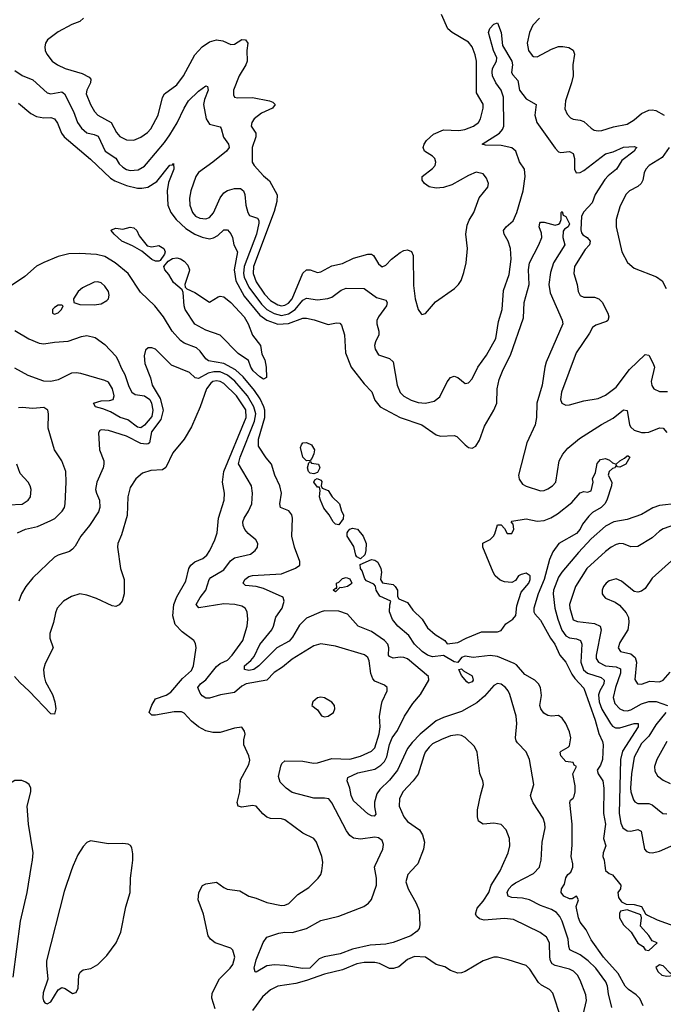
# Model space of a CAD drawing. Header units: inches. Extents: x 1682530 to 1839546, y 640742 to 791647.
# Tile 789 of 923: x 1754837 to 1758411, y 759229 to 764701. Entities that reach past the tile are written whole.
import ezdxf

# ---------------------------------------------------------------- set-up
doc = ezdxf.new("R2010")
doc.units = ezdxf.units.IN
doc.header["$MEASUREMENT"] = 0
doc.layers.add('B7755', color=7, linetype='Continuous')
doc.layers.add('B7756', color=7, linetype='Continuous')

msp = doc.modelspace()

# ---------------------------------------------------------------- linework, layer by layer
at = {"layer": 'B7755', "color": 5}
for points, elevation in [([(1754800.4, 759379.6), (1754841, 759690), (1754877.5, 759850), (1754903, 760000)], 720), ([(1755133.8, 760000), (1755123.5, 759976.5), (1755083.6, 759856.4), (1754986.3, 759470), (1754984.6, 759444.6), (1754992.6, 759367.4), (1754967.6, 759292.4), (1754965.4, 759265.4), (1754968.2, 759248.2), (1754976.7, 759236.7), (1754990, 759230.3), (1755010, 759242.4), (1755050, 759308.2), (1755070, 759321.1), (1755090, 759317), (1755130, 759288.8), (1755150, 759294.4), (1755161.8, 759318.2), (1755165.3, 759390), (1755173.4, 759406.6), (1755190, 759419.6), (1755232.4, 759427.6), (1755269.8, 759450.2), (1755320.9, 759499.1), (1755372.8, 759570), (1755399.1, 759630), (1755425.4, 759770), (1755449.8, 759850), (1755451.6, 759930), (1755460.8, 760000)], 720), ([(1755923, 759203), (1755903.4, 759263.4), (1755906.3, 759290), (1755946, 759370), (1756006.4, 759430), (1756019.8, 759450), (1756030.8, 759490), (1756021, 759530), (1756010, 759541), (1755922.9, 759570), (1755895.8, 759590), (1755883.1, 759610), (1755857.7, 759730), (1755827.7, 759810), (1755830.9, 759849.1), (1755851.1, 759888.9), (1755870, 759898.7), (1755930, 759907.4), (1755970, 759877.3), (1755988.6, 759868.6), (1756058.4, 759858.4), (1756110, 759829.2), (1756150, 759819), (1756210, 759795.2), (1756290, 759777.8), (1756310, 759779.7), (1756332, 759788), (1756380.5, 759839.5), (1756442, 759878), (1756494.5, 759930), (1756509.5, 759950), (1756515.6, 759970), (1756518.6, 760000)], 680), ([(1757038.5, 760000), (1756992.3, 759950), (1756982, 759910), (1756994.7, 759870), (1757038.5, 759790), (1757055, 759750), (1757058.6, 759670), (1757055.2, 759650), (1757045, 759635), (1757008.4, 759610), (1756910, 759571.2), (1756870, 759563.6), (1756783.1, 759556.9), (1756684.2, 759535.8), (1756616.3, 759510), (1756527, 759493), (1756499.4, 759480.6), (1756448.5, 759430), (1756406.8, 759426.8), (1756310, 759443.9), (1756251.3, 759448.7), (1756210, 759441.6), (1756150, 759408), (1756144, 759410), (1756139.7, 759430), (1756150, 759476.3), (1756188.7, 759571.3), (1756210, 759602.3), (1756275.2, 759624.8), (1756310, 759630.1), (1756350, 759627), (1756430, 759649.4), (1756510, 759695), (1756610, 759717.7), (1756747.2, 759772.8), (1756773, 759790), (1756790, 759810.5), (1756819.1, 759890), (1756818.9, 759930), (1756806.6, 759990), (1756811.4, 760000)], 660), ([(1757946.9, 759090), (1757985.4, 759250), (1757981.1, 759281.1), (1757950, 759362.4), (1757934.2, 759390), (1757912.3, 759412.3), (1757890, 759424.2), (1757810, 759444.3), (1757793.9, 759453.9), (1757784.3, 759470), (1757780.7, 759490), (1757779.8, 759570), (1757761.7, 759601.8), (1757727.4, 759627.4), (1757579.2, 759699.2), (1757530, 759704.9), (1757416.1, 759696.1), (1757390, 759702.8), (1757376, 759716), (1757369, 759730), (1757376.8, 759763.2), (1757410, 759801.5), (1757442.1, 759850), (1757456.1, 759890), (1757505.8, 759970), (1757519, 760000)], 660), ([(1758125.8, 759210), (1758106.4, 759286.4), (1758101.6, 759330), (1758092.6, 759352.6), (1758036.1, 759430), (1757994.3, 759470), (1757950, 759503.4), (1757892.1, 759532.1), (1757885.9, 759550), (1757883, 759590), (1757850, 759689.8), (1757837, 759717), (1757818.1, 759738.1), (1757790, 759755.5), (1757730, 759777.3), (1757668.4, 759810), (1757630, 759819.1), (1757570, 759822.7), (1757549.8, 759830), (1757544.9, 759850), (1757554.2, 759870), (1757572.7, 759890), (1757590, 759903.1), (1757690, 759954.8), (1757723.2, 759990), (1757725.5, 760000)], 640), ([(1758300.1, 759220.1), (1758281.3, 759261.3), (1758261, 759281), (1758217.7, 759310), (1758199.3, 759330), (1758159.8, 759399.8), (1758078.7, 759490), (1758010, 759586.6), (1757982.7, 759642.7), (1757950, 759686), (1757939.7, 759710), (1757927.3, 759772.8), (1757940.9, 759810), (1757930, 759829), (1757904.9, 759815.1), (1757890, 759814), (1757859.7, 759830), (1757843.6, 759850), (1757846, 759870), (1757862.9, 759897.1), (1757870, 759931), (1757880.9, 759950), (1757896.9, 759963.1), (1757908.4, 759990), (1757909.1, 760000)], 620), ([(1758086.2, 760000), (1758090, 759973), (1758110, 759956.4), (1758130, 759947.3), (1758176.3, 759890), (1758173.4, 759870), (1758159.3, 759850), (1758162.9, 759822.9), (1758178.5, 759798.6), (1758204.9, 759784.9), (1758250, 759783.1), (1758290, 759772), (1758312.1, 759732.1), (1758323.6, 759723.6), (1758377.2, 759697.2), (1758494.9, 759654.9)], 620), ([(1757843.8, 759150), (1757797.2, 759290), (1757779.7, 759310), (1757735, 759335), (1757717.8, 759350), (1757670, 759424), (1757650, 759443.5), (1757550, 759476.1), (1757490.3, 759489.7), (1757470, 759489.7), (1757410, 759471.1), (1757310, 759411.6), (1757290, 759403.6), (1757270, 759402.4), (1757230, 759415.8), (1757197.6, 759437.6), (1757149.9, 759449.9), (1757090, 759491.1), (1757030, 759494.5), (1756990, 759476.8), (1756942.3, 759437.7), (1756913.1, 759426.9), (1756890, 759428.4), (1756835, 759455), (1756810, 759461.6), (1756750, 759461.5), (1756710, 759454.1), (1756630, 759420.7), (1756530, 759395.4), (1756430, 759360.3), (1756370, 759345), (1756270, 759329.8), (1756230, 759309.8), (1756185.8, 759270), (1756130, 759194.3)], 680)]:
    msp.add_lwpolyline(points, dxfattribs=dict(at, elevation=elevation))
at = {"layer": 'B7755', "color": 5, "elevation": 620}
for points in [[(1758210, 759754.5), (1758173.3, 759746.7), (1758167.4, 759732.6), (1758168.7, 759710), (1758190, 759670.2), (1758232.4, 759630), (1758270, 759569.2), (1758299.1, 759550), (1758310, 759531), (1758330, 759527.3), (1758378, 759570), (1758350, 759581.2), (1758331.7, 759611.7), (1758283.8, 759663.8), (1758289.6, 759709.6), (1758286.8, 759726.8)], [(1758390, 759447.3), (1758370, 759433.2), (1758381.8, 759410), (1758403.6, 759390), (1758430, 759384.7), (1758450, 759387.2), (1758468, 759390), (1758450, 759402), (1758410, 759442)]]:
    msp.add_lwpolyline(points, close=True, dxfattribs=at)
at = {"layer": 'B7756', "color": 5}
for points, elevation in [([(1755190.3, 764710), (1755170, 764691.3), (1755125.7, 764674.3), (1755050, 764634.5), (1754991.8, 764590), (1754979.6, 764570), (1754975.6, 764550), (1754978.3, 764530), (1754987.7, 764510), (1755016.5, 764470), (1755046.4, 764450), (1755090.1, 764430.1), (1755182.8, 764402.8), (1755222, 764382), (1755231.3, 764370), (1755230.2, 764350), (1755210.2, 764310), (1755206.5, 764290), (1755230, 764230.3), (1755252.8, 764190), (1755270.2, 764170), (1755344.6, 764130), (1755373.4, 764073.4), (1755391.9, 764051.9), (1755430, 764034.3), (1755470, 764031.8), (1755510, 764047.7), (1755546.4, 764073.6), (1755565.8, 764094.2), (1755605.8, 764170), (1755630.5, 764269.5), (1755641.2, 764290), (1755710, 764338.5), (1755746, 764390), (1755810, 764505.8), (1755850, 764550.2), (1755890, 764579), (1755930, 764590.1), (1755964, 764584), (1756010, 764563.6), (1756030, 764565.8), (1756070, 764590.2), (1756090, 764588.5), (1756103.6, 764570), (1756098.3, 764530), (1756099.3, 764470), (1756092.1, 764450), (1756056.1, 764390), (1756024.9, 764310), (1756023.2, 764283.2), (1756030.3, 764270.3), (1756046.5, 764266.5), (1756130, 764267.8), (1756224, 764250), (1756242.8, 764242.8), (1756255.6, 764230), (1756240.3, 764210), (1756178.9, 764181.1), (1756138, 764150), (1756125.4, 764130), (1756122.8, 764110), (1756147.3, 764070), (1756148.6, 764050), (1756127.7, 763990), (1756127.6, 763910), (1756138.3, 763890), (1756190, 763833.6), (1756224.7, 763804.7), (1756267.4, 763727.4), (1756264.4, 763690), (1756250, 763635.7), (1756136.1, 763330), (1756132.5, 763290), (1756150, 763243.6), (1756196.3, 763176.3), (1756230, 763140.8), (1756270, 763116.8), (1756290, 763111.6), (1756310, 763114.1), (1756330, 763125.7), (1756350.8, 763150), (1756410, 763291.9), (1756430, 763311.4), (1756450, 763310.3), (1756490, 763295.5), (1756510, 763300.2), (1756570, 763333.4), (1756630, 763346.6), (1756690, 763375.9), (1756770, 763398.6), (1756790, 763398.8), (1756802.3, 763390), (1756830, 763344.9), (1756850, 763327.4), (1756870, 763336.9), (1756901.1, 763370), (1756950, 763406.6), (1756970, 763417.8), (1756990, 763422.2), (1757012.3, 763412.3), (1757021.6, 763390), (1757023.4, 763223.4), (1757032.7, 763150), (1757050.5, 763090.5), (1757066.4, 763066.4), (1757070, 763062.8), (1757090, 763067.3), (1757146.3, 763133.7), (1757252.3, 763207.7), (1757274.5, 763230), (1757288.2, 763251.8), (1757304.2, 763295.8), (1757316.4, 763350), (1757323.1, 763430), (1757315.2, 763510), (1757321.5, 763558.5), (1757333, 763587), (1757358.7, 763630), (1757388.7, 763711.3), (1757436, 763770), (1757440.9, 763790), (1757430, 763821.2), (1757410, 763844.5), (1757372.8, 763852.8), (1757330, 763836), (1757236.8, 763783.2), (1757190, 763768.2), (1757150, 763764.2), (1757111.3, 763771.3), (1757085.1, 763790), (1757072.3, 763810), (1757072.8, 763830), (1757130, 763873.7), (1757144, 763890), (1757148.5, 763910), (1757142.3, 763930), (1757130, 763942.3), (1757085.1, 763970), (1757078.2, 763990), (1757082.8, 764010), (1757095.8, 764030), (1757134.3, 764065.7), (1757190, 764088.3), (1757275, 764085), (1757308.4, 764091.6), (1757357.6, 764110), (1757384, 764130), (1757396.8, 764150), (1757410.8, 764210), (1757410, 764232.3), (1757373.8, 764293.8), (1757373.4, 764470), (1757366.1, 764506.1), (1757350, 764549.6), (1757330, 764576.2), (1757238.5, 764630), (1757214.2, 764650), (1757178.7, 764730)], 680), ([(1757724.4, 764710), (1757686.7, 764670), (1757667.9, 764630), (1757654.7, 764570), (1757662.8, 764530), (1757682, 764502), (1757690, 764496.1), (1757710, 764494.5), (1757790, 764537.9), (1757830, 764551.4), (1757853, 764553), (1757885.7, 764545.7), (1757910.9, 764530.9), (1757917.4, 764510), (1757909.3, 764450), (1757910.8, 764390), (1757901.7, 764350), (1757868.1, 764250), (1757865, 764205), (1757876.9, 764176.9), (1757895.6, 764155.6), (1757910, 764147.6), (1757950, 764143.5), (1757970, 764135.4), (1758010, 764098.5), (1758028, 764088), (1758050, 764082.9), (1758070, 764085), (1758134.4, 764105.6), (1758210, 764121.4), (1758250, 764144.4), (1758290, 764180.5), (1758330, 764199), (1758350, 764200.6), (1758370, 764195.9), (1758415.8, 764170)], 680), ([(1754810, 764418.9), (1754850, 764390.2), (1754910, 764366.5), (1754990, 764294.7), (1755010, 764289.4), (1755070, 764300.2), (1755085.5, 764290), (1755135.5, 764190), (1755158, 764130), (1755179, 764099), (1755210, 764071.8), (1755250, 764063.3), (1755273.1, 764053.1), (1755310.9, 763970.9), (1755370, 763931.7), (1755390, 763900.7), (1755410, 763880.9), (1755430, 763868.2), (1755450, 763862.2), (1755493.9, 763866.1), (1755530, 763887.6), (1755540.9, 763899.1), (1755640.9, 764019.1), (1755670, 764060.6), (1755711.9, 764128.1), (1755749.2, 764210), (1755774.9, 764250), (1755830, 764304.5), (1755870, 764332.9), (1755878.8, 764330), (1755883.2, 764310), (1755863, 764257), (1755858, 764230), (1755872.7, 764150), (1755890, 764120.3), (1755950, 764104.9), (1755956.2, 764096.2), (1755968.4, 764048.4), (1755995.8, 764010), (1756000.8, 763990), (1755984.7, 763970), (1755910, 763908.6), (1755830, 763852.2), (1755814.4, 763830), (1755786.8, 763750), (1755779.1, 763710), (1755780.8, 763670), (1755797.1, 763630), (1755813.8, 763610), (1755838, 763598), (1755870, 763594.6), (1755890, 763602.6), (1755912.2, 763627.8), (1755949.5, 763710.5), (1755970, 763738), (1755990, 763751.7), (1756030, 763763.5), (1756062.3, 763762.3), (1756079.7, 763750), (1756087.6, 763730), (1756092.4, 763670), (1756103.2, 763630), (1756113.5, 763613.5), (1756157.4, 763597.4), (1756164.8, 763584.8), (1756165.1, 763570), (1756151.8, 763510), (1756083.1, 763330), (1756079.5, 763290), (1756083.2, 763270), (1756110, 763214.1), (1756179.8, 763119.8), (1756210, 763089.8), (1756250, 763067.4), (1756290, 763057.4), (1756330, 763065.4), (1756367, 763090), (1756410, 763141.5), (1756430, 763153.9), (1756490, 763144), (1756548.8, 763151.2), (1756570, 763159.8), (1756621.9, 763198.1), (1756650, 763208.5), (1756750, 763207.3), (1756817.6, 763157.6), (1756870, 763142), (1756877.2, 763130), (1756873.1, 763110), (1756830.2, 763050), (1756821, 763030), (1756819.7, 763010), (1756832.2, 762970), (1756831.2, 762950), (1756812.6, 762910), (1756808, 762890), (1756810.2, 762870), (1756830, 762837.6), (1756890, 762818.6), (1756910, 762800.4), (1756932.8, 762670), (1756950, 762629.1), (1756970, 762609.3), (1757010, 762586), (1757050, 762572.9), (1757090, 762570.3), (1757138.7, 762581.3), (1757170, 762604.4), (1757210, 762687.7), (1757230, 762713), (1757250, 762720.5), (1757270, 762713), (1757310, 762679.1), (1757330, 762682), (1757350, 762704.9), (1757382, 762770), (1757430, 762836.4), (1757480.3, 762930), (1757496.5, 763023.5), (1757515.7, 763090), (1757523.2, 763196.8), (1757555.6, 763284.4), (1757565.8, 763370), (1757563.2, 763430), (1757550.4, 763470.5), (1757527, 763510), (1757523.9, 763530), (1757538.9, 763550), (1757576.8, 763583.2), (1757597.4, 763630), (1757632.9, 763750), (1757643.2, 763830), (1757640.7, 763870), (1757611.9, 763911.9), (1757591.6, 763970), (1757569.3, 763989.3), (1757510, 764001), (1757423, 764003), (1757405.4, 764010), (1757501.7, 764070), (1757519, 764090), (1757524.8, 764110), (1757523.4, 764270), (1757510.4, 764310), (1757480.9, 764350), (1757463.2, 764390), (1757459.9, 764410), (1757463.2, 764430), (1757484.2, 764470), (1757486.9, 764490), (1757468.3, 764530), (1757439.8, 764630), (1757447, 764653), (1757470, 764676.4), (1757490, 764684), (1757510.1, 764630.1), (1757517.7, 764557.7), (1757569.5, 764470), (1757573.1, 764450), (1757568.3, 764408.3), (1757574.7, 764394.7), (1757602.7, 764362.7), (1757613, 764310), (1757650, 764261.9), (1757704.6, 764230), (1757698, 764170), (1757708.3, 764130), (1757810, 763986.2), (1757830, 763967.5), (1757842.8, 763962.8), (1757890, 763968.4), (1757910, 763958), (1757917.2, 763930), (1757918.6, 763870), (1757928.2, 763850), (1757950, 763851.5), (1757970, 763862.9), (1758090, 763955.1), (1758132.6, 763967.4), (1758190, 763992.3), (1758250, 763996.9), (1758264.4, 763990), (1758256.1, 763983.9), (1758250.2, 763970), (1758181.5, 763918.5), (1758152, 763870), (1758105.9, 763834.1), (1758086.8, 763813.2), (1758032.3, 763730), (1758016.5, 763683.5), (1757970, 763634), (1757956.6, 763610), (1757952.6, 763532.6), (1757956.4, 763516.4), (1757965.1, 763505.1), (1757988.4, 763490), (1758004.3, 763470), (1758000.5, 763450), (1757976.8, 763423.2), (1757918, 763330), (1757914.7, 763290), (1757932.9, 763230), (1757939.1, 763190), (1757948.7, 763168.7), (1757970, 763159.6), (1758030, 763159.6), (1758054, 763150), (1758071.4, 763131.4), (1758103.2, 763070), (1758109, 763050), (1758103.1, 763030), (1758095.8, 763024.2), (1758036, 763004), (1758018.5, 762990), (1758001.7, 762958.3), (1757927.1, 762850), (1757845.8, 762630), (1757840.3, 762590), (1757848.4, 762570), (1757870, 762558.4), (1757890, 762560.3), (1757970, 762583.2), (1758050, 762595.3), (1758090, 762614), (1758150, 762659.1), (1758222.7, 762757.3), (1758310, 762840.9), (1758330, 762837), (1758355.8, 762790), (1758361.8, 762770), (1758344.1, 762690), (1758347.7, 762667.7), (1758358.4, 762650), (1758390, 762634.6), (1758433.7, 762633.7)], 660), ([(1754830, 764238), (1754899.4, 764179.4), (1754930, 764162.3), (1754970, 764155.5), (1755010, 764157.8), (1755030, 764150.2), (1755045.9, 764125.9), (1755068, 764070), (1755083.8, 764050), (1755230, 763926.2), (1755340.9, 763820.9), (1755364.7, 763804.7), (1755430, 763779.5), (1755490, 763764.7), (1755515.7, 763764.3), (1755549, 763771), (1755598, 763802), (1755670, 763892), (1755685.1, 763894.9), (1755690, 763901), (1755693.4, 763870), (1755663.7, 763796.3), (1755655, 763750), (1755659.8, 763670), (1755675.3, 763630), (1755705.4, 763590), (1755760, 763540), (1755810, 763508.2), (1755850, 763491.5), (1755890, 763483.8), (1755912.2, 763487.8), (1755937.6, 763502.4), (1755970, 763532.4), (1755990, 763532.8), (1756010, 763511.7), (1756019.3, 763490), (1756026.2, 763450), (1756045.7, 763410), (1756027.9, 763310), (1756036.2, 763250), (1756083.8, 763163.8), (1756170, 763059.7), (1756210, 763031.5), (1756270, 763009.5), (1756330, 763013), (1756410, 763043), (1756430, 763042.9), (1756472.7, 763032.7), (1756550, 763007.5), (1756595.8, 763015.8), (1756614.9, 763014.9), (1756624.2, 763004.2), (1756640.9, 762950), (1756647, 762850), (1756676.8, 762770), (1756750, 762677.1), (1756792.3, 762632.3), (1756810, 762586.5), (1756838.2, 762550), (1756950, 762489.6), (1757070, 762448.9), (1757150, 762393.1), (1757173.5, 762386.5), (1757250, 762390.2), (1757264.9, 762384.9), (1757310, 762337.4), (1757330, 762323.9), (1757350, 762320.2), (1757370, 762330.4), (1757390, 762364.4), (1757418.1, 762441.9), (1757470, 762531.3), (1757486.7, 762570), (1757488.7, 762650), (1757499.1, 762700.9), (1757522.5, 762757.5), (1757563.3, 762836.8), (1757635.6, 763044.4), (1757638.8, 763130), (1757666.4, 763230), (1757662.9, 763310), (1757667.8, 763350), (1757720.3, 763450), (1757736, 763490), (1757735.4, 763515.4), (1757722.6, 763550), (1757725.6, 763570), (1757730, 763576.3), (1757750, 763576.4), (1757810, 763558.7), (1757830, 763564.4), (1757837, 763570), (1757843.6, 763590), (1757844, 763630), (1757850, 763634.8), (1757855.3, 763615.3), (1757870, 763606.4), (1757890, 763567), (1757882, 763550), (1757863.1, 763536.9), (1757855.1, 763524.9), (1757854.1, 763490), (1757865, 763450), (1757802, 763350), (1757784.8, 763295.2), (1757775.9, 763230), (1757783.5, 763183.5), (1757850, 763030.6), (1757853.2, 763010), (1757761.5, 762798.5), (1757753.4, 762770), (1757739.2, 762670), (1757708.4, 762570), (1757706.8, 762490), (1757699.9, 762450), (1757653, 762350), (1757607.2, 762170), (1757610, 762147.6), (1757630, 762120.2), (1757650, 762109.3), (1757730, 762083.1), (1757750, 762084.7), (1757770, 762093), (1757796.1, 762110), (1757813.7, 762130), (1757832.4, 762250), (1757852.8, 762287.2), (1757880.5, 762319.5), (1757946, 762374), (1758068, 762452), (1758133.1, 762486.9), (1758190, 762531.8), (1758210, 762528.2), (1758223, 762450), (1758230, 762437.3), (1758250, 762419.8), (1758290, 762407.1), (1758310, 762406.6), (1758330, 762408.8), (1758390, 762432.8), (1758410, 762431.2), (1758430, 762407.6)], 640), ([(1758443.7, 763990), (1758404.4, 763935.6), (1758332, 763890), (1758314, 763870), (1758304.5, 763850), (1758297.8, 763810), (1758287.7, 763790), (1758270, 763774.2), (1758223.8, 763750), (1758202.6, 763730), (1758170, 763661.2), (1758150.3, 763590), (1758148.9, 763550), (1758180.3, 763410), (1758211.8, 763351.8), (1758250, 763320.4), (1758372.8, 763272.8), (1758404.9, 763250), (1758427.4, 763207.4)], 680), ([(1757725.5, 760000), (1757732.4, 760030), (1757738, 760130), (1757754.8, 760210), (1757753.3, 760233.3), (1757743.5, 760263.5), (1757688.1, 760348.1), (1757678.3, 760370), (1757674.2, 760390), (1757692.1, 760450), (1757667.5, 760590), (1757650, 760632.1), (1757601.2, 760681.2), (1757593.9, 760693.9), (1757590.7, 760710), (1757598, 760790), (1757594.5, 760830), (1757559.4, 760950), (1757550, 760971.3), (1757535.1, 760990), (1757510, 761007.2), (1757490.8, 761010.8), (1757470, 761001), (1757418.8, 760941.2), (1757375.2, 760904.8), (1757290, 760856.2), (1757190, 760823.4), (1757150, 760805), (1757060.9, 760730), (1757016.4, 760683.6), (1756991.2, 760650), (1756935.7, 760530), (1756890, 760474), (1756837.2, 760422.8), (1756821, 760399), (1756807, 760353), (1756806.8, 760326.8), (1756814.4, 760285.6), (1756805.2, 760274.8), (1756790, 760276.4), (1756770, 760287.6), (1756690, 760360.4), (1756677, 760390), (1756670.5, 760430.5), (1756655.9, 760470), (1756658.5, 760490), (1756714.8, 760514.8), (1756810, 760536.1), (1756842.4, 760557.6), (1756862.2, 760577.8), (1756876.3, 760603.7), (1756890, 760672.8), (1756904.7, 760710), (1756934.6, 760750), (1756973.2, 760830), (1757019.9, 760900.1), (1757061.9, 760950), (1757108.7, 761030), (1757107.3, 761050), (1756990, 761148), (1756970, 761156.7), (1756950, 761158.9), (1756910, 761153.1), (1756890, 761161), (1756885.9, 761170), (1756886.7, 761210), (1756880.4, 761230), (1756863, 761250), (1756790, 761301.4), (1756716.8, 761330), (1756657.9, 761397.9), (1756610, 761412.9), (1756530, 761414.8), (1756510.8, 761410.8), (1756430, 761374.7), (1756390, 761335.8), (1756351.6, 761268.4), (1756333.3, 761246.7), (1756265.6, 761210), (1756164.6, 761110), (1756136.6, 761090), (1756110, 761083.7), (1756085.1, 761090), (1756085.6, 761110), (1756120.8, 761139.2), (1756138.5, 761161.5), (1756170, 761227.6), (1756236.2, 761310), (1756246.4, 761330), (1756259.4, 761380.6), (1756293.5, 761430), (1756304.9, 761470), (1756299.3, 761490), (1756293.9, 761493.9), (1756190, 761539.7), (1756150, 761550.9), (1756090, 761555.8), (1756078.2, 761570), (1756086.3, 761590), (1756110, 761606.9), (1756128.8, 761611.2), (1756290, 761621.5), (1756368.2, 761651.8), (1756392.8, 761670), (1756392.3, 761690), (1756362.9, 761770), (1756349, 761830), (1756352.1, 761930), (1756348.2, 761950), (1756330.7, 761970.7), (1756285.7, 761990), (1756281.8, 762010), (1756291.4, 762070), (1756282.1, 762110), (1756253.1, 762170), (1756234.9, 762230), (1756205.6, 762265.6), (1756163.6, 762330), (1756162.6, 762370), (1756198.2, 762490), (1756197.3, 762530), (1756192.3, 762550), (1756173, 762593), (1756140.2, 762640.2), (1756076.9, 762716.9), (1756035.2, 762755.2), (1755970, 762789.4), (1755885.1, 762805.1), (1755870, 762816.1), (1755838.4, 762858.4), (1755817.8, 762877.8), (1755750, 762902.4), (1755730, 762917.4), (1755682.9, 762970), (1755635.8, 763050), (1755587.4, 763110), (1755507.2, 763187.2), (1755439, 763290), (1755366.8, 763350), (1755310, 763384.2), (1755264.1, 763395.9), (1755170, 763401), (1755110, 763399.3), (1755050, 763385.6), (1754970, 763352.1), (1754930, 763330.6), (1754865.6, 763274.4), (1754730, 763183.2)], 640), ([(1754810, 762974.2), (1754887.6, 762927.6), (1754944, 762904), (1754970, 762899.4), (1755030, 762909.2), (1755105.5, 762914.5), (1755179, 762941), (1755210, 762946.1), (1755255.2, 762935.2), (1755310, 762895), (1755370, 762830.9), (1755382.2, 762810), (1755401.9, 762761.9), (1755420.9, 762730), (1755442, 762662), (1755459.7, 762630), (1755477.7, 762617.7), (1755530.2, 762610), (1755559.5, 762590), (1755569.2, 762570), (1755575.7, 762530), (1755570, 762496.4), (1755530, 762446.6), (1755510, 762432.1), (1755490, 762436.1), (1755437.9, 762477.9), (1755395.1, 762490), (1755341.5, 762521.5), (1755298.9, 762538.9), (1755257.2, 762550), (1755246.6, 762570), (1755290, 762583.2), (1755335.6, 762584.4), (1755356, 762590), (1755360.5, 762610), (1755352, 762650), (1755330, 762686), (1755310, 762696.3), (1755175.4, 762735.4), (1755150, 762738.8), (1755124.4, 762735.6), (1755050, 762699.8), (1755010, 762690.8), (1754970, 762692.8), (1754882.8, 762722.8), (1754810, 762763.5)], 640), ([(1756811.4, 760000), (1756854.1, 760090), (1756856.7, 760116.7), (1756850, 760138.7), (1756830, 760153.7), (1756810, 760157), (1756730, 760146), (1756690, 760151.7), (1756670, 760167.7), (1756652.1, 760192.1), (1756570, 760348.2), (1756552.8, 760370), (1756530, 760375.2), (1756470, 760374.5), (1756350, 760405), (1756315.8, 760430), (1756283.2, 760463.2), (1756274.8, 760494.8), (1756286.9, 760553.1), (1756293.3, 760566.7), (1756310, 760582.4), (1756410, 760579.8), (1756468.9, 760568.9), (1756490, 760570.1), (1756570, 760595), (1756670, 760591.4), (1756730, 760607.7), (1756790, 760634.7), (1756810, 760653.4), (1756832.8, 760732.8), (1756839.2, 760770), (1756835.7, 760830), (1756845.6, 760894.4), (1756849.2, 760910.8), (1756878, 760970), (1756877.6, 760990), (1756862.8, 761002.8), (1756810, 761025.3), (1756798.2, 761038.2), (1756786.9, 761066.9), (1756778.5, 761138.5), (1756770, 761156), (1756751.6, 761171.6), (1756590, 761219.3), (1756510, 761231.7), (1756470, 761221.7), (1756350, 761147.6), (1756296.9, 761103.1), (1756250, 761072.1), (1756209.1, 761030.9), (1756093.7, 761010), (1756070, 760996.8), (1756030, 760962.4), (1755951.9, 760948.1), (1755890, 760930.5), (1755869.9, 760929.9), (1755850, 760943.5), (1755838.4, 760958.4), (1755825.4, 760990), (1755841.2, 761010), (1755870, 761031.4), (1755930, 761105.7), (1755950, 761123), (1755990, 761141.3), (1756017, 761170), (1756075.4, 761250), (1756100.7, 761330), (1756104, 761370), (1756099.8, 761410), (1756089.8, 761429.8), (1756070, 761441.2), (1756030.8, 761450.8), (1755970, 761454.8), (1755831.3, 761431.3), (1755817.4, 761450), (1755838.4, 761490), (1755870.3, 761529.7), (1755889.2, 761590), (1755898.8, 761601.2), (1755970, 761643.2), (1756007.3, 761692.7), (1756029.8, 761710), (1756118.4, 761730), (1756144.2, 761750), (1756158, 761770), (1756159.7, 761790), (1756148.3, 761810), (1756105.3, 761845.3), (1756087.6, 761867.6), (1756077.3, 761890), (1756076, 761910), (1756082.6, 761930), (1756108.2, 761970), (1756125.2, 762010), (1756129.8, 762070), (1756123.7, 762110), (1756052.1, 762232.1), (1756060.4, 762270), (1756141.4, 762470), (1756147.7, 762510), (1756137.5, 762550), (1756102.1, 762610), (1756032, 762692), (1755990, 762726), (1755950, 762743.2), (1755915.4, 762744.7), (1755884.1, 762735.9), (1755830, 762707.2), (1755811.4, 762711.4), (1755779.2, 762739.3), (1755680.2, 762780.2), (1755590, 762869.6), (1755570, 762876.9), (1755550, 762876.9), (1755535.6, 762864.4), (1755527.8, 762832.2), (1755531.3, 762790), (1755563.2, 762710), (1755573.1, 762670), (1755616.1, 762596.1), (1755632.6, 762530), (1755621.3, 762478.7), (1755569.4, 762410), (1755558, 762350), (1755550, 762343.4), (1755538.2, 762341.8), (1755510, 762345.5), (1755430, 762386.8), (1755330, 762417), (1755290, 762421.7), (1755282.2, 762417.8), (1755274.7, 762405.3), (1755279.5, 762310), (1755303.2, 762250), (1755304.8, 762230), (1755300.5, 762210), (1755265.9, 762130), (1755258.5, 762090), (1755262.3, 762070), (1755280.4, 762030), (1755282.3, 761990), (1755274, 761966), (1755225, 761890), (1755176.2, 761830), (1755144.8, 761775.2), (1755130, 761757.6), (1755113.9, 761746.1), (1755050, 761725.3), (1755030, 761713.3), (1754910, 761599.7), (1754870.3, 761550), (1754846.7, 761510), (1754831.7, 761470)], 660), ([(1756518.6, 760000), (1756520.5, 760019.5), (1756515.4, 760050), (1756484.2, 760130), (1756469.5, 760150), (1756410, 760179.7), (1756310, 760254), (1756290, 760259.1), (1756230, 760261.6), (1756209.2, 760269.2), (1756186.7, 760286.8), (1756149.8, 760329.8), (1756130, 760334.1), (1756070, 760325), (1756049.8, 760330), (1756044.2, 760350), (1756059.9, 760410), (1756063.5, 760476.5), (1756110, 760562), (1756114.1, 760585.9), (1756108.5, 760610), (1756082.3, 760670), (1756081.5, 760698.6), (1756089.3, 760730), (1756086, 760746), (1756070, 760768.7), (1756030, 760762.9), (1755950, 760738.6), (1755910, 760740.2), (1755870, 760748.7), (1755830, 760771.2), (1755790, 760802.1), (1755750, 760846.8), (1755734.5, 760854.5), (1755693.7, 760853.7), (1755590, 760835.4), (1755570, 760836), (1755556, 760850), (1755570, 760891.7), (1755590, 760926.2), (1755650, 760946.5), (1755676.1, 760963.9), (1755740.2, 761039.8), (1755790, 761083.5), (1755801.7, 761110), (1755815.9, 761210), (1755813.5, 761233.5), (1755804.7, 761250), (1755738.1, 761298.1), (1755700.5, 761340.5), (1755688, 761388), (1755693.6, 761450), (1755710, 761493.7), (1755758.9, 761581.1), (1755776.6, 761650), (1755787.8, 761670), (1755810, 761687.1), (1755853.4, 761706.6), (1755875.3, 761724.7), (1755893, 761750), (1755921.2, 761810), (1755932.7, 761850), (1755941, 761930), (1755973, 762030), (1755974, 762070), (1755963.4, 762130), (1755971.2, 762190), (1756095.1, 762490), (1756091.8, 762531.8), (1756041.2, 762610), (1755970, 762678.2), (1755950, 762689.6), (1755930, 762693.6), (1755910, 762689.3), (1755898.8, 762681.2), (1755874, 762650), (1755839.3, 762550), (1755790, 762438.5), (1755750, 762369.7), (1755687.2, 762292.8), (1755648.2, 762211.8), (1755630, 762198.9), (1755564.1, 762195.9), (1755518.6, 762181.4), (1755481.3, 762150), (1755450, 762101.2), (1755436.9, 762050), (1755434, 761946), (1755401.7, 761838.3), (1755381.7, 761790), (1755380.3, 761770), (1755397.4, 761650), (1755416.5, 761590), (1755416.6, 761510), (1755406, 761470), (1755390, 761449.7), (1755370, 761440.5), (1755350, 761442.6), (1755263.8, 761483.8), (1755210, 761503.1), (1755170, 761509.8), (1755124.2, 761495.8), (1755079.1, 761470), (1755045.3, 761430), (1755034.8, 761405.2), (1755023.9, 761350), (1755003.8, 761290), (1755004.4, 761264.4), (1755022.3, 761210), (1754977.8, 761122.2), (1754969.3, 761090), (1754972.4, 761050), (1754980.5, 761020.5), (1755018.6, 760950), (1755031.5, 760910), (1755036.5, 760870), (1755030, 760841.2), (1755010, 760843), (1754889.5, 760969.5), (1754836.8, 761016.8), (1754807.5, 761050)], 680), ([(1754825.3, 761850), (1754869.1, 761869.1), (1754935.3, 761884.7), (1755010, 761917.9), (1755030.9, 761929.1), (1755073, 761970), (1755085, 761990), (1755089.9, 762010.1), (1755095.6, 762130), (1755092, 762190), (1755070.8, 762250), (1755029.8, 762310), (1754995.2, 762430), (1754996.8, 762510), (1754993.3, 762530), (1754970, 762545.7), (1754910, 762540.9), (1754850, 762546), (1754830, 762543.1)], 660), ([(1757909.1, 760000), (1757909.7, 760010), (1757899.6, 760050), (1757906, 760114), (1757904.8, 760230), (1757891.6, 760350), (1757895.9, 760364.1), (1757910, 760374.4), (1757915.3, 760384.7), (1757921.6, 760410), (1757922, 760442), (1757908.7, 760510), (1757928.7, 760550), (1757917, 760557), (1757910, 760572.7), (1757870, 760579), (1757842, 760610), (1757839.3, 760630), (1757843.6, 760636.4), (1757882.9, 760657.1), (1757890, 760666), (1757897.2, 760710), (1757890, 760742.7), (1757869.5, 760790), (1757850, 760819.5), (1757830, 760833), (1757790, 760829.5), (1757770, 760834), (1757746.9, 760846.9), (1757731, 760870), (1757725.6, 760890), (1757734.9, 760945.1), (1757729.7, 760990), (1757718.8, 761010), (1757697.7, 761030), (1757642.2, 761062.2), (1757595.3, 761115.3), (1757583.2, 761123.2), (1757490, 761160.9), (1757450, 761166.7), (1757356, 761156), (1757310, 761162.9), (1757290, 761156), (1757270, 761128.7), (1757250, 761132), (1757190, 761167.6), (1757130, 761159.2), (1757100.7, 761170), (1757071.6, 761190), (1757029.8, 761230), (1756997.6, 761277.6), (1756936.8, 761330), (1756907.7, 761367.7), (1756891, 761410), (1756891.6, 761448.4), (1756898, 761470), (1756837.6, 761497.6), (1756816, 761530), (1756813.2, 761553.2), (1756803.2, 761563.2), (1756763.1, 761583.1), (1756754, 761594), (1756738.6, 761638.6), (1756729.4, 761650), (1756727.5, 761672.5), (1756790, 761700.7), (1756810, 761697.3), (1756825.3, 761685.3), (1756842.4, 761650), (1756846, 761630), (1756841, 761590), (1756850.9, 761570.9), (1756910, 761561.3), (1756922.4, 761550), (1756935.2, 761530), (1756935.3, 761495.3), (1756942.8, 761482.8), (1756990, 761462.3), (1757019.7, 761419.7), (1757072.4, 761370), (1757101.5, 761321.5), (1757144.2, 761284.2), (1757198, 761250), (1757211.3, 761231.3), (1757270, 761238.8), (1757315.6, 761264.4), (1757401.8, 761298.2), (1757490, 761299.3), (1757510, 761306.4), (1757537, 761343), (1757576.2, 761370), (1757591.5, 761390), (1757597.4, 761442.6), (1757621.2, 761518.8), (1757663.6, 761570), (1757671.1, 761590), (1757671.2, 761610), (1757650, 761624.7), (1757622.2, 761617.8), (1757607.3, 761610), (1757590, 761584), (1757570, 761573.2), (1757530, 761576), (1757505.4, 761585.4), (1757477.2, 761610), (1757466, 761630), (1757409.2, 761770), (1757409.1, 761790.9), (1757448.9, 761811.1), (1757468, 761830), (1757476.4, 761843.6), (1757490, 761894), (1757510, 761894), (1757530, 761874), (1757544.7, 761844.7), (1757570, 761844.7), (1757582, 761870), (1757578, 761898), (1757566, 761910), (1757570, 761914), (1757650, 761926), (1757710, 761914), (1757750, 761918.4), (1757786.9, 761933.1), (1757824.4, 761955.6), (1757902.7, 762017.3), (1757950, 762070.8), (1757970, 762078.8), (1757990, 762076), (1758010, 762082), (1758022, 762130), (1758018, 762150), (1758035.3, 762184.7), (1758044.7, 762235.3), (1758062.5, 762257.5), (1758090, 762262.4), (1758113, 762253), (1758130, 762237.3), (1758150, 762230.8), (1758169.2, 762250), (1758196.2, 762263.8), (1758210, 762277.3), (1758216.3, 762276.3), (1758224.7, 762270), (1758202.8, 762230), (1758170, 762214), (1758156.4, 762216.4), (1758150, 762226), (1758142, 762210), (1758130, 762206), (1758110.8, 762190), (1758104.7, 762170), (1758125.5, 762130), (1758124.4, 762110), (1758098.4, 762030), (1758085.7, 762010), (1758065.3, 761990), (1758018.8, 761961.2), (1757998.4, 761941.6), (1757962.1, 761897.9), (1757948.9, 761870), (1757930, 761846.1), (1757830.4, 761790), (1757797.2, 761742.8), (1757779.9, 761700.1), (1757750, 761589.7), (1757716.5, 761510), (1757691.3, 761430), (1757692.7, 761410), (1757698.6, 761398.6), (1757730, 761363.6), (1757784.4, 761264.4), (1757809.6, 761229.6), (1757836, 761170), (1757870.1, 761130), (1757903.5, 761063.5), (1757920.1, 761040.1), (1757970, 760985.7), (1758032, 760808), (1758053.4, 760733.4), (1758072.9, 760690), (1758078, 760670), (1758074.3, 760590), (1758063, 760557), (1758044, 760530), (1758050.4, 760510), (1758075.6, 760470), (1758081.7, 760430), (1758078.4, 760290), (1758090.2, 760230), (1758079.6, 760150), (1758092.7, 760110), (1758077.1, 760070), (1758074.9, 760050), (1758082, 760030), (1758086.2, 760000)], 620), ([(1754774.5, 762005.5), (1754850, 762009.2), (1754883.5, 762030), (1754896, 762050), (1754900.4, 762090), (1754895.4, 762110), (1754884.2, 762130), (1754839.7, 762179.7), (1754820.7, 762230)], 680), ([(1758487.5, 762012.5), (1758390, 762001.2), (1758352.3, 761987.7), (1758290, 761951.2), (1758210, 761922.3), (1758136.4, 761910), (1758090, 761886.5), (1758010, 761815.6), (1757940.2, 761739.8), (1757848.4, 761630), (1757830, 761602), (1757802.1, 761530), (1757799.2, 761510), (1757809.4, 761430), (1757824.6, 761370), (1757848.5, 761308.5), (1757870, 761276.3), (1757890, 761265.1), (1757930, 761260.1), (1757950.9, 761250), (1757959.5, 761230), (1757953.8, 761130), (1757967.9, 761087.9), (1757990, 761069.3), (1758065.5, 761045.5), (1758083.4, 761030), (1758081.3, 761010), (1758058.7, 760970), (1758052.2, 760947.8), (1758055.2, 760910), (1758070, 760869.5), (1758117.3, 760790), (1758130, 760775), (1758146, 760766), (1758170, 760764.4), (1758250, 760790.1), (1758271.3, 760790), (1758272, 760770), (1758185.2, 760634.8), (1758172.6, 760590), (1758166.6, 760290), (1758175.2, 760235.2), (1758186.2, 760210), (1758210, 760192.2), (1758230, 760190.8), (1758270, 760200.7), (1758288.7, 760190), (1758307.4, 760090), (1758318.5, 760078.5), (1758332.4, 760072.4), (1758351.3, 760071.3), (1758390, 760080.1), (1758470, 760114.1)], 640), ([(1758490, 761898.2), (1758410, 761871.2), (1758390, 761858.6), (1758350, 761821.6), (1758270, 761773.3), (1758230, 761771.6), (1758190, 761788.8), (1758170, 761789.8), (1758150, 761784.4), (1758122.3, 761770), (1758090, 761745.3), (1757986.4, 761650), (1757924.3, 761550), (1757890.2, 761450), (1757891.8, 761430), (1757910, 761366), (1757935.4, 761355.4), (1758030, 761345.5), (1758060.2, 761330), (1758066.4, 761310), (1758037.8, 761170), (1758039.2, 761150), (1758050.5, 761130.5), (1758090, 761109), (1758150, 761103.6), (1758173.2, 761093.2), (1758172.8, 761070), (1758146.2, 760990), (1758133, 760933), (1758141.4, 760901.4), (1758170.1, 760870.1), (1758190, 760860.7), (1758210, 760859.6), (1758230, 760865.2), (1758290, 760898.2), (1758330, 760912.2), (1758372.2, 760912.2), (1758434, 760890)], 660), ([(1758474.9, 761710), (1758350, 761597.4), (1758310, 761539.6), (1758290, 761525.1), (1758270, 761519.5), (1758250, 761523.7), (1758180, 761580), (1758150, 761592.5), (1758110, 761582.2), (1758094, 761570), (1758079.2, 761550), (1758071.2, 761530), (1758071.5, 761510), (1758078.7, 761498.7), (1758090, 761486.7), (1758143.2, 761463.2), (1758167.1, 761447.1), (1758205.1, 761405.1), (1758217.6, 761377.6), (1758220.7, 761350), (1758213.4, 761310), (1758170, 761239.7), (1758160.7, 761210), (1758174, 761190), (1758230, 761176.6), (1758255.5, 761155.5), (1758263.3, 761130), (1758254, 761034), (1758268.7, 761010), (1758290, 761008), (1758336, 761024), (1758390, 761021.7), (1758410, 761030.3), (1758450, 761074.9)], 680), ([(1758425.8, 760850), (1758370, 760782.3), (1758330, 760718.1), (1758290, 760677.9), (1758250, 760601.7), (1758234, 760510), (1758229.7, 760430), (1758230.1, 760410), (1758245.5, 760365.5), (1758253.7, 760353.7), (1758270, 760345.4), (1758330, 760344.7), (1758350, 760337.2), (1758408.3, 760288.3), (1758430, 760286.7)], 660), ([(1757519, 760000), (1757549.8, 760070), (1757558.2, 760110), (1757557.3, 760150), (1757538.9, 760198.9), (1757510, 760227.8), (1757470, 760235.6), (1757410, 760229.7), (1757385.6, 760245.6), (1757379.8, 760270), (1757379.8, 760310), (1757395.1, 760390), (1757413, 760450), (1757409.7, 760470), (1757391.8, 760511.8), (1757378, 760630), (1757362.4, 760662.4), (1757311.4, 760711.4), (1757290, 760723.5), (1757270, 760727.2), (1757230, 760721.3), (1757178.8, 760701.2), (1757130, 760675.4), (1757110, 760657.1), (1757089.4, 760630), (1757080.9, 760610), (1757050, 760507.8), (1757022.4, 760470), (1756964.1, 760410), (1756945.6, 760370), (1756945, 760330), (1756970, 760270.2), (1756990, 760244.7), (1757057.6, 760197.6), (1757073.1, 760170), (1757085.1, 760130), (1757079.4, 760090), (1757047.7, 760010), (1757038.5, 760000)], 660), ([(1758431.2, 760690), (1758374.5, 760590), (1758362.8, 760550), (1758364.5, 760524.5), (1758378.4, 760498.4), (1758410, 760473.8), (1758450, 760456.5)], 680), ([(1754903, 760000), (1754908.1, 760030), (1754911.2, 760070), (1754886.3, 760230), (1754878.4, 760330), (1754897.6, 760410), (1754897.6, 760430), (1754889.6, 760449.6), (1754870, 760463.7), (1754847.9, 760472.1), (1754810, 760472.3), (1754770, 760448.7), (1754763.8, 760430), (1754758, 760362), (1754744.4, 760310), (1754697.1, 760230), (1754618.9, 760150), (1754604.7, 760115.3), (1754591.4, 760050), (1754562.9, 760000)], 720), ([(1755460.8, 760000), (1755464.8, 760030), (1755465.1, 760065.1), (1755458.9, 760098.9), (1755451.4, 760111.4), (1755438.3, 760118.3), (1755410, 760122.6), (1755330, 760121.4), (1755230, 760136.4), (1755210, 760128.7), (1755190, 760106.6), (1755160.1, 760059.9), (1755133.8, 760000)], 720)]:
    msp.add_lwpolyline(points, dxfattribs=dict(at, elevation=elevation))
for points, elevation in [([(1755570, 763438.3), (1755610, 763445.2), (1755637.4, 763430), (1755644.6, 763410), (1755641.4, 763398.6), (1755617.4, 763362.6), (1755610, 763359.6), (1755590, 763358.5), (1755570, 763367.8), (1755514.5, 763414.5), (1755463.7, 763443.7), (1755404.7, 763470), (1755360.5, 763510), (1755345.1, 763530), (1755346.5, 763533.5), (1755370, 763541.6), (1755410, 763537.4), (1755450, 763548.7), (1755470, 763544.9), (1755486.4, 763530), (1755499.5, 763499.5), (1755544, 763444)], 620), ([(1755890, 763130.7), (1755938.8, 763161.2), (1755950, 763164.6), (1755970, 763161.5), (1756010, 763128.4), (1756084.1, 763050), (1756106.4, 763010), (1756130, 762948), (1756174.9, 762890), (1756181.6, 762841.6), (1756198.3, 762810), (1756206, 762770), (1756208, 762712), (1756190, 762704), (1756170, 762716.1), (1756133.2, 762750), (1756120.2, 762770), (1756107, 762807), (1756050, 762846.6), (1755950, 762948.2), (1755870, 762976.1), (1755808.6, 763008.6), (1755756.5, 763090), (1755749.8, 763110), (1755744.5, 763184.5), (1755739.5, 763199.5), (1755690, 763240.5), (1755665.3, 763285.3), (1755643.6, 763310), (1755637, 763330), (1755661.5, 763358.6), (1755685.5, 763374.5), (1755710, 763376.9), (1755730, 763371.3), (1755750, 763358.5), (1755770, 763337), (1755779.6, 763310), (1755778.5, 763301.5), (1755754, 763230), (1755755.3, 763215.3), (1755764.5, 763204.5), (1755810, 763184.9)], 620), ([(1755270, 763244), (1755250, 763242.6), (1755185.5, 763210), (1755160.5, 763190), (1755134.8, 763150), (1755138, 763130), (1755170, 763118.4), (1755250, 763116.9), (1755290, 763121.7), (1755320.4, 763139.6), (1755329.6, 763150), (1755333, 763170), (1755329.7, 763190), (1755310, 763220.7), (1755290, 763238.9)], 660), ([(1755070, 763115.3), (1755050, 763114), (1755030, 763102), (1755018, 763090), (1755018, 763070), (1755030, 763064), (1755050, 763071.3), (1755068.7, 763090), (1755078, 763110)], 660), ([(1756430, 762249), (1756409.8, 762269.8), (1756397, 762323), (1756401.3, 762338.7), (1756410, 762348.5), (1756430, 762351.5), (1756458, 762338), (1756474.9, 762310), (1756471.1, 762288.9), (1756458.4, 762261.6), (1756450, 762251.6)], 620), ([(1756470, 762176.2), (1756450, 762181.6), (1756440.7, 762190), (1756434.5, 762210), (1756442, 762238), (1756450, 762244.7), (1756456.8, 762236.8), (1756496, 762230), (1756504, 762210), (1756490, 762185.2)], 620), ([(1756610, 761894), (1756590, 761896.9), (1756576.9, 761910), (1756554.7, 761950), (1756526.5, 761986.5), (1756506.4, 762030), (1756502, 762050), (1756505.2, 762085.2), (1756502, 762102), (1756490, 762102.7), (1756469.8, 762130), (1756476.5, 762143.5), (1756489.1, 762150.9), (1756510, 762141), (1756514.4, 762134.4), (1756510.8, 762110), (1756516.9, 762096.9), (1756550, 762084), (1756572.4, 762050), (1756612.7, 762010), (1756624, 761970), (1756635.5, 761950), (1756633, 761927)], 620), ([(1756730, 761704), (1756710, 761715.1), (1756704.1, 761724.1), (1756693.3, 761773.3), (1756654.5, 761830), (1756655.6, 761850), (1756661, 761859), (1756669.8, 761870.3), (1756684.2, 761875.8), (1756713, 761870), (1756744.9, 761830), (1756760.5, 761790), (1756759.1, 761750), (1756753.4, 761726.6)], 620), ([(1756623.6, 761543.6), (1756614, 761546), (1756590, 761522), (1756578, 761530), (1756590, 761542), (1756598, 761542), (1756595.3, 761570), (1756610, 761574.9), (1756630, 761595.5), (1756650, 761600.5), (1756670, 761593), (1756682, 761570), (1756676, 761564), (1756657.3, 761550)], 620), ([(1757330, 761013), (1757320.9, 761020.9), (1757290, 761056.2), (1757275.3, 761090), (1757290, 761093.7), (1757301.4, 761081.4), (1757350, 761054.2), (1757355.8, 761030), (1757350, 761020.4)], 620), ([(1756510, 760935.1), (1756490, 760931.2), (1756464, 760910), (1756458.8, 760890), (1756490, 760866), (1756512.8, 760832.8), (1756530, 760825.5), (1756550, 760830.4), (1756579.6, 760850), (1756586, 760870), (1756585.1, 760890), (1756570, 760907), (1756530, 760932)], 680)]:
    msp.add_lwpolyline(points, close=True, dxfattribs=dict(at, elevation=elevation))

doc.saveas('drawing.dxf')
